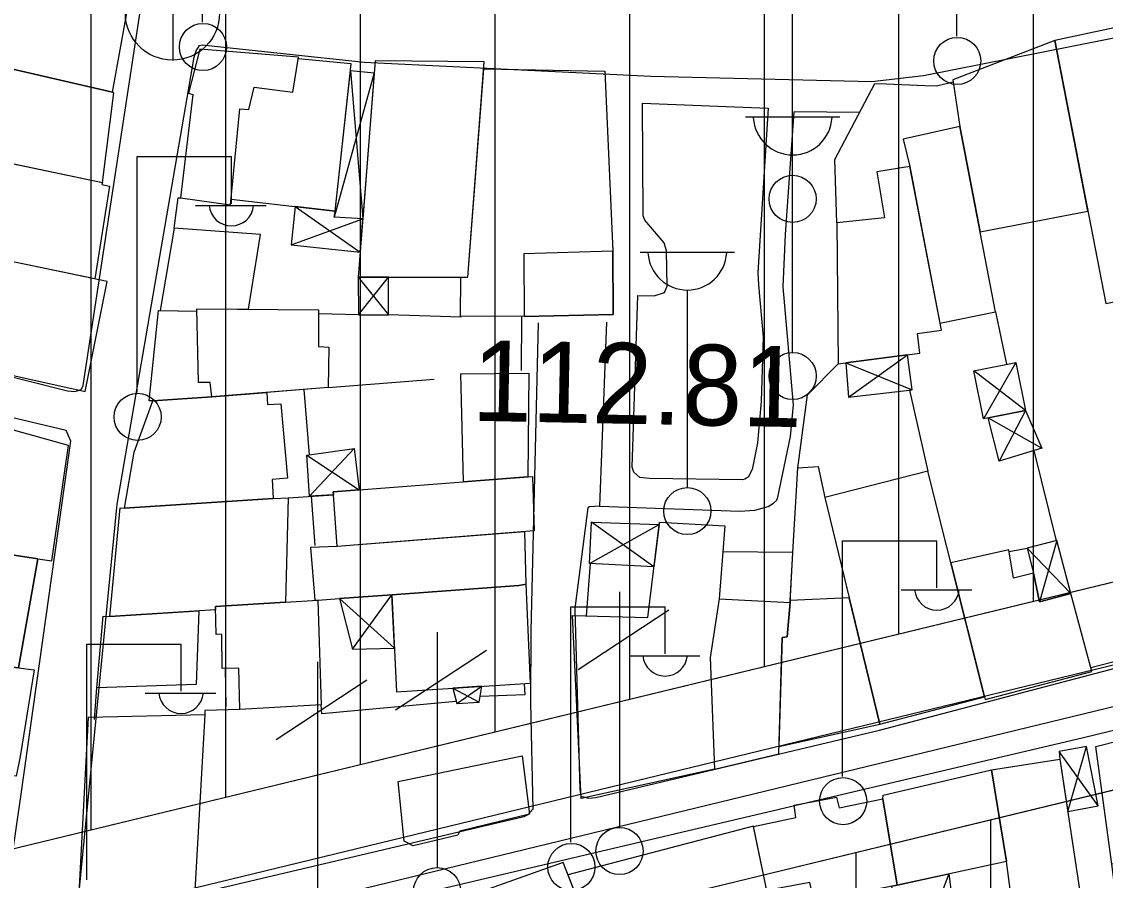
# Model space of a CAD drawing. Extents: x 417997 to 421451, y 4451742 to 4455216.
# Drawn here: x 419569.8 to 419650.3, y 4452954.1 to 4453017.9 of the extents above; entities that cross this region are included whole.
import ezdxf

# ---------------------------------------------------------------- set-up
doc = ezdxf.new("R2010")
doc.units = 0
for name, color, linetype in [('ADAKENARI', 7, 'Continuous'), ('B_Kapi', 7, 'Continuous'), ('B_Mesken', 7, 'Continuous'), ('B_Sundurma', 7, 'Continuous'), ('B_Teras', 7, 'Continuous'), ('KALDIRIM', 7, 'Continuous'), ('O_Park_Bahce', 7, 'Continuous'), ('PL_KON_MEV_350', 7, 'Continuous'), ('S_Cad_Sok_Lambasi', 7, 'Continuous'), ('S_Elektrik_Diregi', 7, 'Continuous'), ('S_Rogar_Kapagi', 7, 'Continuous'), ('S_Telefon_Diregi', 7, 'Continuous'), ('Sinir_Duvar_tek_tarafa_ait', 7, 'Continuous'), ('TR_ORTAYOGUNKONUT', 7, 'Continuous'), ('Y_Kot_Noktasi', 7, 'Continuous'), ('Yol_Kaldirim_kenari_bordurtasi', 7, 'Continuous'), ('Yol_Sose', 7, 'Continuous')]:
    doc.layers.add(name, color=color, linetype=linetype)

msp = doc.modelspace()

# ---------------------------------------------------------------- linework, layer by layer
at = {"layer": 'ADAKENARI'}
for p, q in [((419799.347, 4453012.271), (419560.39, 4452954.317)), ((419799.347, 4453012.271), (419560.39, 4452954.317)), ((419579.136, 4452943.428), (419796.331, 4452996.105)), ((419579.136, 4452943.428), (419796.331, 4452996.105))]:
    msp.add_line(p, q, dxfattribs=at)
at = {"layer": 'B_Kapi'}
msp.add_lwpolyline([(419633.968, 4453013.285), (419636.85, 4453013.166)], dxfattribs=at)
at = {"layer": 'B_Mesken'}
for points in [[(419564.442, 4453022.273), (419563.414, 4453015.71), (419565.201, 4453015.272), (419576.498, 4453012.674), (419577.59, 4453018.692)], [(419646.503, 4453016.496), (419650.304, 4452996.974), (419658.252, 4452998.544), (419654.285, 4453018.171)], [(419640.962, 4453002.278), (419648.972, 4453003.817), (419646.503, 4453016.496), (419638.932, 4453013.594), (419639.458, 4453010.112)], [(419585.311, 4453004.718), (419593.037, 4453003.815), (419594.235, 4453014.762), (419590.299, 4453015.155), (419590.318, 4453015.274), (419582.983, 4453015.86), (419582.142, 4453012.604), (419582.474, 4453012.498), (419581.558, 4453004.809), (419585.269, 4453004.289)], [(419565.201, 4453015.272), (419563.684, 4453008.473), (419575.752, 4453005.964), (419576.603, 4453012.628), (419576.498, 4453012.674)], [(419596.007, 4453014.984), (419594.75, 4452998.927), (419602.894, 4452998.933), (419604.121, 4453014.91)], [(419604.082, 4453014.407), (419613.072, 4453014.223), (419613.663, 4453000.846), (419613.7, 4452996.142), (419607.092, 4452996.005), (419602.362, 4452996.012), (419602.374, 4452998.933), (419602.894, 4452998.933)], [(419637.974, 4452995.509), (419642.101, 4452996.346), (419639.458, 4453010.112), (419635.24, 4453009.169), (419635.746, 4453007.152)], [(419565.633, 4453000.637), (419567.382, 4453007.704), (419575.752, 4453005.964), (419575.721, 4453005.798), (419576.28, 4453005.691), (419575.192, 4452998.799), (419568.271, 4453000.246), (419568.212, 4453000.003)], [(419630.308, 4453002.952), (419630.425, 4452992.48), (419636.485, 4452993.285), (419636.309, 4452994.733), (419638.077, 4452994.972), (419635.746, 4453007.152), (419633.282, 4453006.749), (419633.86, 4453003.338)], [(419586.612, 4452996.534), (419587.509, 4453002.097), (419581.077, 4453002.562), (419580.054, 4452996.451), (419582.766, 4452996.395), (419582.762, 4452996.566)], [(419568.271, 4453000.246), (419566.334, 4452992.224), (419574.466, 4452990.421), (419576.103, 4452998.609)], [(419579.496, 4452989.743), (419579.239, 4452989.744), (419579.91, 4452996.454), (419582.766, 4452996.395), (419582.762, 4452996.566), (419591.806, 4452996.49), (419591.812, 4452993.76), (419592.582, 4452993.728), (419592.526, 4452990.712), (419587.968, 4452990.346), (419583.873, 4452990.018)], [(419607.432, 4452991.79), (419607.36, 4452984.094), (419602.58, 4452983.725), (419602.38, 4452991.747)], [(419570.947, 4452977.998), (419572.003, 4452977.855), (419573.232, 4452986.403), (419559.163, 4452990.321), (419556.97, 4452980.555), (419558.802, 4452980.135), (419558.756, 4452979.821), (419565.464, 4452978.701), (419565.485, 4452978.829), (419570.947, 4452977.998)], [(419583.873, 4452990.018), (419587.968, 4452990.346), (419588.01, 4452989.456), (419589.007, 4452989.515), (419589.502, 4452983.994), (419588.354, 4452983.875), (419588.44, 4452982.472), (419577.401, 4452981.768), (419578.109, 4452985.93), (419579.496, 4452989.743)], [(419627.039, 4452978.455), (419627.408, 4452984.742), (419628.937, 4452984.845), (419629.424, 4452982.551), (419631.23, 4452975.094), (419626.854, 4452974.889)], [(419629.424, 4452982.551), (419633.501, 4452965.715), (419641.292, 4452967.75), (419637.063, 4452984.496)], [(419592.905, 4452982.967), (419594.835, 4452983.126), (419607.708, 4452984.121), (419607.821, 4452980.064), (419593.201, 4452978.908), (419592.916, 4452982.757)], [(419584.156, 4452974.215), (419576.317, 4452973.715), (419577.07, 4452981.785), (419577.401, 4452981.768), (419588.44, 4452982.472), (419589.56, 4452982.531), (419589.351, 4452974.78), (419584.148, 4452974.459)], [(419621.214, 4452962.359), (419611.309, 4452960.189), (419610.675, 4452973.788), (419616.265, 4452973.627), (419617.134, 4452980.719), (419621.999, 4452980.453), (419621.84, 4452978.525), (419621.572, 4452975.018), (419620.91, 4452970.654)], [(419565.464, 4452978.701), (419558.756, 4452979.821), (419557.998, 4452974.644), (419558.592, 4452974.543), (419558.146, 4452971.9), (419558.358, 4452971.864), (419558.315, 4452971.501), (419564.103, 4452970.633), (419567.347, 4452970.146), (419569.515, 4452969.892), (419570.947, 4452977.998), (419565.485, 4452978.829)], [(419593.201, 4452978.908), (419591.212, 4452978.837), (419591.524, 4452974.913), (419591.764, 4452974.928), (419593.358, 4452975.043), (419597.256, 4452975.323), (419606.696, 4452976.002), (419607.235, 4452976.106), (419607.141, 4452980.01)], [(419621.572, 4452975.018), (419620.91, 4452970.654), (419621.214, 4452962.359), (419625.995, 4452963.509), (419626.25, 4452972.149), (419626.612, 4452972.209), (419626.846, 4452974.737), (419627.039, 4452978.455), (419621.84, 4452978.525)], [(419641.292, 4452967.75), (419641.321, 4452967.538), (419649.247, 4452969.61), (419647.692, 4452975.42), (419645.373, 4452974.805), (419644.926, 4452976.938), (419643.441, 4452976.547), (419643.084, 4452978.65), (419638.783, 4452977.685)], [(419597.256, 4452975.323), (419597.595, 4452968.109), (419607.559, 4452968.756), (419607.235, 4452976.106), (419606.696, 4452976.002)], [(419584.148, 4452974.459), (419591.764, 4452974.928), (419591.995, 4452967.139), (419585.966, 4452966.803), (419585.885, 4452969.868), (419584.646, 4452969.855), (419584.624, 4452972.406), (419584.216, 4452972.376)], [(419626.011, 4452964.044), (419633.501, 4452965.715), (419631.23, 4452975.094), (419626.854, 4452974.889), (419626.846, 4452974.737), (419626.612, 4452972.209), (419626.25, 4452972.149)], [(419582.928, 4452974.136), (419582.728, 4452968.65), (419575.329, 4452968.407), (419575.8, 4452973.726), (419576.317, 4452973.715)], [(419558.315, 4452971.501), (419564.103, 4452970.633), (419567.347, 4452970.146), (419569.515, 4452969.892), (419570.678, 4452969.746), (419569.651, 4452963.304), (419569.359, 4452961.846), (419560.017, 4452962.858), (419560.543, 4452966.509), (419557.759, 4452966.871)], [(419574.694, 4452966.206), (419573.941, 4452952.217), (419582.605, 4452952.476), (419583.384, 4452966.409)], [(419659.199, 4452953.688), (419659.419, 4452952.324), (419651.386, 4452950.242), (419650.743, 4452955.308), (419649.557, 4452964.06), (419657.289, 4452965.993)], [(419597.73, 4452961.453), (419606.925, 4452963.356), (419607.486, 4452959.015), (419602.305, 4452957.755), (419602.152, 4452957.453), (419598.834, 4452956.657), (419598.169, 4452957.007)], [(419641.815, 4452962.31), (419646.892, 4452963.1), (419648.813, 4452950.305), (419643.721, 4452949.53), (419642.925, 4452955.505)], [(419633.743, 4452960.154), (419633.759, 4452960.425), (419641.815, 4452962.31), (419642.925, 4452955.505), (419634.794, 4452953.756)], [(419624.132, 4452958.106), (419627.275, 4452958.779), (419627.142, 4452959.684), (419630.301, 4452960.296), (419630.479, 4452959.481), (419633.743, 4452960.154), (419634.794, 4452953.756), (419628.635, 4452952.497), (419628.315, 4452953.953), (419624.961, 4452953.326), (419624.946, 4452953.457), (419625.075, 4452953.569)], [(419614.362, 4452944.261), (419625.075, 4452953.569), (419624.125, 4452958.138), (419610.34, 4452954.514)], [(419606.641, 4452941.201), (419610.673, 4452942.233), (419612.106, 4452942.08), (419614.362, 4452944.261), (419609.978, 4452955.438), (419602.248, 4452952.688)]]:
    msp.add_lwpolyline(points, close=True, dxfattribs=at)
at = {"layer": 'B_Sundurma'}
for p, q in [((419595.937, 4453014.098), (419592.976, 4453003.387)), ((419594.181, 4453014.265), (419595.09, 4453003.264)), ((419590.067, 4453004.163), (419594.894, 4453000.767)), ((419589.785, 4453001.321), (419595.09, 4453003.264)), ((419594.75, 4452998.927), (419596.998, 4452996.11)), ((419594.786, 4452996.129), (419597.003, 4452998.929)), ((419631.192, 4452990.013), (419635.555, 4452993.161)), ((419630.973, 4452992.553), (419635.916, 4452990.549)), ((419643.611, 4452992.588), (419641.202, 4452988.389)), ((419644.331, 4452989.019), (419640.483, 4452991.957)), ((419644.331, 4452989.019), (419642.379, 4452985.241)), ((419641.55, 4452988.459), (419645.549, 4452986.218)), ((419591.15, 4452982.638), (419594.463, 4452986.187)), ((419590.933, 4452985.694), (419594.835, 4452983.126)), ((419611.928, 4452977.638), (419617.113, 4452980.54)), ((419616.726, 4452977.388), (419612.089, 4452980.723)), ((419646.66, 4452979.355), (419645.373, 4452974.805)), ((419647.692, 4452975.42), (419644.447, 4452978.784)), ((419594.345, 4452971.274), (419597.256, 4452975.323)), ((419593.358, 4452975.043), (419597.442, 4452971.363)), ((419601.777, 4452968.38), (419603.742, 4452967.348)), ((419602.076, 4452967.245), (419603.95, 4452968.522)), ((419647.476, 4452959.211), (419648.87, 4452964.048)), ((419649.734, 4452959.63), (419646.824, 4452963.674)), ((419638.622, 4452954.579), (419635.659, 4452946.729))]:
    msp.add_line(p, q, dxfattribs=at)
for points in [[(419594.181, 4453014.265), (419595.937, 4453014.098), (419595.09, 4453003.264), (419592.976, 4453003.387), (419593.037, 4453003.815)], [(419593.037, 4453003.815), (419590.067, 4453004.163), (419589.785, 4453001.321), (419594.894, 4453000.767), (419595.09, 4453003.264), (419592.976, 4453003.387)], [(419594.75, 4452998.927), (419594.786, 4452996.129), (419596.998, 4452996.11), (419597.003, 4452998.929)], [(419630.973, 4452992.553), (419631.192, 4452990.013), (419635.916, 4452990.549), (419635.555, 4452993.161)], [(419643.611, 4452992.588), (419644.331, 4452989.019), (419641.202, 4452988.389), (419640.483, 4452991.957)], [(419642.379, 4452985.241), (419641.55, 4452988.459), (419644.331, 4452989.019), (419645.549, 4452986.218)], [(419591.15, 4452982.638), (419590.933, 4452985.694), (419594.463, 4452986.187), (419594.835, 4452983.126), (419592.905, 4452982.967), (419592.916, 4452982.757)], [(419616.726, 4452977.388), (419611.928, 4452977.638), (419612.089, 4452980.723), (419617.113, 4452980.54)], [(419647.692, 4452975.42), (419646.66, 4452979.355), (419644.447, 4452978.784), (419644.926, 4452976.938), (419645.373, 4452974.805)], [(419593.358, 4452975.043), (419594.345, 4452971.274), (419597.442, 4452971.363), (419597.256, 4452975.323)], [(419601.777, 4452968.38), (419602.076, 4452967.245), (419603.742, 4452967.348), (419603.95, 4452968.522)], [(419647.476, 4452959.211), (419649.734, 4452959.63), (419648.87, 4452964.048), (419646.824, 4452963.674), (419646.892, 4452963.1)], [(419635.25, 4452947.383), (419634.401, 4452953.676), (419634.794, 4452953.756), (419638.622, 4452954.579), (419639.562, 4452947.448), (419635.659, 4452946.729), (419635.518, 4452947.469)]]:
    msp.add_lwpolyline(points, close=True, dxfattribs=at)
at = {"layer": 'B_Teras'}
for points in [[(419581.558, 4453004.809), (419585.269, 4453004.289), (419585.957, 4453011.436), (419586.621, 4453011.375), (419587.035, 4453013.048), (419589.901, 4453012.666), (419590.318, 4453015.274), (419582.983, 4453015.86), (419582.142, 4453012.604), (419582.474, 4453012.498)], [(419607.053, 4453000.654), (419607.092, 4452996.005), (419613.7, 4452996.142), (419613.663, 4453000.846)], [(419582.762, 4452996.566), (419591.806, 4452996.49), (419591.812, 4452993.76), (419592.582, 4452993.728), (419592.526, 4452990.712), (419583.873, 4452990.018), (419583.771, 4452991.089), (419582.88, 4452991.091)], [(419565.485, 4452978.829), (419570.947, 4452977.998), (419569.515, 4452969.892), (419567.347, 4452970.146), (419564.103, 4452970.633)], [(419621.84, 4452978.525), (419621.572, 4452975.018), (419626.846, 4452974.737), (419627.039, 4452978.455)], [(419649.557, 4452964.06), (419657.289, 4452965.993), (419659.199, 4452953.688), (419656.256, 4452953.05), (419655.637, 4452956.407), (419650.743, 4452955.308)]]:
    msp.add_lwpolyline(points, close=True, dxfattribs=at)
at = {"layer": 'KALDIRIM'}
for p, q in [((419680.821, 4452977.351), (419561.339, 4452948.373)), ((419680.821, 4452977.351), (419561.339, 4452948.373)), ((419682.01, 4452974.552), (419579.611, 4452949.717)), ((419682.01, 4452974.552), (419579.611, 4452949.717))]:
    msp.add_line(p, q, dxfattribs=at)
at = {"layer": 'O_Park_Bahce'}
msp.add_lwpolyline([(419615.68, 4452984.035), (419615.226, 4452984.43), (419615.106, 4452984.794), (419615.528, 4452997.553), (419616.741, 4452997.536), (419617.501, 4452997.792), (419617.7, 4452998.247), (419617.663, 4453000.868), (419617.483, 4453001.46), (419616.047, 4453003.144), (419615.927, 4453003.478), (419615.879, 4453011.859), (419625.224, 4453011.479), (419624.455, 4452999.266), (419624.497, 4452998.356), (419624.833, 4452994.461), (419624.696, 4452989.672), (419624.413, 4452986.611), (419624.027, 4452984.642), (419623.737, 4452984.067), (419623.478, 4452983.915), (419623.311, 4452983.855), (419616.393, 4452983.958)], close=True, dxfattribs=at)
at = {"layer": 'PL_KON_MEV_350'}
msp.add_lwpolyline([(419823.627, 4453240.148), (419822.565, 4453223.702), (419795.483, 4453226.221), (419799.027, 4453156.869), (419756.504, 4453159.4), (419758.023, 4453124.471), (419816.158, 4453124.471), (419809.709, 4453024.608), (419799.347, 4453012.271), (419707.401, 4453034.871), (419706.895, 4453052.588), (419682.596, 4453052.082), (419684.115, 4453033.858), (419707.401, 4453034.871), (419799.347, 4453012.271), (419560.39, 4452954.317), (419542.266, 4452957.376), (419468.571, 4453004.865), (419464.929, 4453019.074), (419512.36, 4453106.601), (419622.453, 4453235.699), (419667.916, 4453224.196), (419710.945, 4453222.677), (419709.932, 4453261.656)], dxfattribs=at)
msp.add_lwpolyline([(419796.331, 4452996.105), (419805.412, 4452988.482), (419786.294, 4452689.029), (419775.978, 4452676.538), (419568.876, 4452622.815), (419561.752, 4452629.972), (419581.871, 4452706.077), (419635.792, 4452719.454), (419637.405, 4452760.32), (419700.317, 4452851.73), (419754.087, 4452844.74), (419741.182, 4452876.464), (419703.543, 4452885.605), (419700.317, 4452851.73), (419637.405, 4452760.32), (419580.562, 4452749.662), (419577.387, 4452855.396), (419570.344, 4452931.114), (419579.136, 4452943.428)], close=True, dxfattribs=at)
at = {"layer": 'S_Cad_Sok_Lambasi'}
for p, q in [((419627.029, 4453006.489), (419627.029, 4453021.165)), ((419623.531, 4453010.829), (419630.531, 4453010.829)), ((419627.031, 4452993.328), (419627.031, 4453008.004)), ((419615.708, 4453000.789), (419622.708, 4453000.789)), ((419619.208, 4452983.289), (419619.208, 4452997.964))]:
    msp.add_line(p, q, dxfattribs=at)
for centre in [(419627.029, 4453004.739), (419627.031, 4452991.578), (419619.208, 4452981.539)]:
    msp.add_circle(centre, 1.75, dxfattribs=at)
for centre in [(419627.031, 4453010.933), (419619.208, 4453000.893)]:
    msp.add_arc(centre, 2.929, 183.298, 356.90719, dxfattribs=at)
at = {"layer": 'S_Elektrik_Diregi'}
for p, q in [((419583.187, 4453017.86), (419583.187, 4453035.36)), ((419639.222, 4453016.821), (419639.222, 4453034.321)), ((419578.332, 4452990.376), (419578.332, 4453007.876)), ((419578.332, 4453007.876), (419585.332, 4453007.876)), ((419585.332, 4453004.376), (419585.332, 4453007.876)), ((419582.672, 4453004.236), (419587.922, 4453004.236)), ((419630.744, 4452961.826), (419630.744, 4452979.326)), ((419630.744, 4452979.326), (419637.744, 4452979.326)), ((419637.744, 4452975.826), (419637.744, 4452979.326)), ((419635.084, 4452975.686), (419640.334, 4452975.686)), ((419610.558, 4452956.929), (419610.558, 4452974.429)), ((419610.558, 4452974.429), (419617.558, 4452974.429)), ((419617.558, 4452970.929), (419617.558, 4452974.429)), ((419574.599, 4452954.147), (419574.599, 4452971.648)), ((419574.599, 4452971.648), (419581.599, 4452971.648)), ((419581.599, 4452968.148), (419581.599, 4452971.648)), ((419614.898, 4452970.789), (419620.148, 4452970.789)), ((419578.939, 4452968.008), (419584.189, 4452968.008))]:
    msp.add_line(p, q, dxfattribs=at)
for centre in [(419583.223, 4453016.024), (419639.258, 4453014.986), (419578.368, 4452988.541), (419630.78, 4452959.99), (419610.594, 4452955.093)]:
    msp.add_circle(centre, 1.75, dxfattribs=at)
for centre in [(419585.333, 4453004.389), (419637.745, 4452975.839), (419617.559, 4452970.942), (419581.6, 4452968.16)]:
    msp.add_arc(centre, 1.658, 184.83843, 355.14641, dxfattribs=at)
at = {"layer": 'S_Rogar_Kapagi'}
msp.add_line((419581.01, 4453015.02), (419581.01, 4453022.02), dxfattribs=at)
msp.add_circle((419580.957, 4453018.549), 3.5, dxfattribs=at)
at = {"layer": 'S_Telefon_Diregi'}
for p, q in [((419614.204, 4452958.034), (419614.204, 4452975.534)), ((419611.089, 4452969.759), (419617.844, 4452974.204)), ((419600.653, 4452955.046), (419600.653, 4452972.546)), ((419597.538, 4452966.771), (419604.293, 4452971.216)), ((419591.767, 4452952.843), (419591.767, 4452970.343)), ((419588.652, 4452964.568), (419595.407, 4452969.013))]:
    msp.add_line(p, q, dxfattribs=at)
for centre in [(419614.169, 4452956.284), (419600.618, 4452953.296)]:
    msp.add_circle(centre, 1.754, dxfattribs=at)
at = {"layer": 'Sinir_Duvar_tek_tarafa_ait'}
for points in [[(419630.308, 4453002.952), (419630.173, 4453007.662), (419633.132, 4453013.32), (419633.968, 4453013.285)], [(419636.85, 4453013.166), (419637.71, 4453013.13)], [(419637.71, 4453013.13), (419638.956, 4453013.439)], [(419581.077, 4453002.562), (419581.372, 4453004.817), (419581.558, 4453004.809)], [(419594.786, 4452996.129), (419591.806, 4452996.209)], [(419642.101, 4452996.346), (419642.911, 4452992.447)], [(419602.417, 4452995.94), (419596.998, 4452996.11)], [(419606.889, 4452996.005), (419606.873, 4452991.986)], [(419627.408, 4452984.742), (419628.123, 4452990.189), (419630.425, 4452992.48)], [(419592.526, 4452990.712), (419600.403, 4452991.353)], [(419590.71, 4452990.566), (419591.11, 4452985.719)], [(419635.712, 4452990.526), (419637.063, 4452984.496)], [(419644.941, 4452986.031), (419646.613, 4452979.342)], [(419589.56, 4452982.531), (419592.916, 4452982.757)], [(419591.551, 4452978.981), (419591.294, 4452982.648)], [(419643.105, 4452978.528), (419644.447, 4452978.784)], [(419611.716, 4452973.758), (419612.017, 4452977.634)], [(419651.49, 4452970.484), (419649.174, 4452969.883)], [(419584.944, 4452967.023), (419584.889, 4452969.857)], [(419575.176, 4452966.052), (419575.329, 4452968.407)], [(419607.086, 4452968.725), (419607.14, 4452967.879), (419603.814, 4452967.753)], [(419602.04, 4452967.384), (419592.046, 4452966.485), (419591.995, 4452967.139)], [(419585.966, 4452966.803), (419583.365, 4452966.726), (419583.372, 4452966.409)]]:
    msp.add_lwpolyline(points, dxfattribs=at)
at = {"layer": 'TR_ORTAYOGUNKONUT'}
for p, q in [((419644.929, 4452974.82), (419644.929, 4453230.012)), ((419644.929, 4452974.82), (419644.929, 4453230.012)), ((419584.929, 4452960.268), (419584.929, 4453191.697)), ((419584.929, 4452960.268), (419584.929, 4453191.697)), ((419574.929, 4452957.843), (419574.929, 4453179.971)), ((419574.929, 4452957.843), (419574.929, 4453179.971)), ((419634.929, 4452972.395), (419634.929, 4453076.563)), ((419634.929, 4452972.395), (419634.929, 4453076.563)), ((419594.929, 4452962.693), (419594.929, 4453075.837)), ((419594.929, 4452962.693), (419594.929, 4453075.837)), ((419604.929, 4452965.119), (419604.929, 4453068.164)), ((419604.929, 4452965.119), (419604.929, 4453068.164)), ((419624.929, 4452969.969), (419624.929, 4453068.401)), ((419624.929, 4452969.969), (419624.929, 4453068.401)), ((419614.929, 4452967.544), (419614.929, 4453066.195)), ((419614.929, 4452967.544), (419614.929, 4453066.195)), ((419641.752, 4452908.324), (419641.752, 4452958.615)), ((419641.752, 4452908.324), (419641.752, 4452958.615)), ((419631.752, 4452905.964), (419631.752, 4452956.189)), ((419631.752, 4452905.964), (419631.752, 4452956.189))]:
    msp.add_line(p, q, dxfattribs=at)
at = {"layer": 'Yol_Kaldirim_kenari_bordurtasi'}
for points in [[(419612.675, 4452981.911), (419623.111, 4452981.528), (419624.219, 4452981.617), (419625.206, 4452981.888), (419625.616, 4452982.13), (419625.844, 4452982.357), (419625.921, 4452982.569), (419626.861, 4452987.083), (419627.097, 4452989.446), (419626.322, 4452998.191), (419626.501, 4453002.085), (419627.15, 4453011.203)], [(419632.005, 4453011.164), (419627.15, 4453011.203)]]:
    msp.add_lwpolyline(points, dxfattribs=at)
at = {"layer": 'Yol_Sose'}
for points in [[(419534.544, 4453001.367), (419554.274, 4452995.219), (419573.164, 4452990.474), (419573.695, 4452990.428), (419574.059, 4452990.518), (419574.211, 4452990.609), (419574.333, 4452990.866), (419578.567, 4453018.625), (419578.553, 4453019.08), (419578.433, 4453019.398), (419578.176, 4453019.58), (419540.781, 4453031.695), (419540.554, 4453031.68), (419540.341, 4453031.559), (419540.341, 4453031.559), (419534.253, 4453002.16), (419534.268, 4453001.918), (419534.312, 4453001.676)], [(419608.123, 4452995.532), (419607.592, 4452972.625), (419607.545, 4452967.33), (419607.73, 4452959.401), (419607.365, 4452958.978), (419607.062, 4452958.827), (419575.439, 4452951.379), (419574.591, 4452951.471), (419574.259, 4452951.684), (419574.049, 4452952.289), (419574.021, 4452953.258), (419576.844, 4452982.062), (419582.559, 4453015.264), (419582.712, 4453015.749), (419582.956, 4453016.143), (419583.154, 4453016.188), (419595.198, 4453014.894), (419616.501, 4453013.857), (419632.919, 4453013.465), (419636.744, 4453013.913), (419663.045, 4453019.114), (419687.217, 4453024.243)], [(419613.19, 4452995.589), (419612.675, 4452981.911), (419611.932, 4452981.867), (419611.81, 4452981.776), (419610.876, 4452974.507), (419610.86, 4452974.249), (419611.225, 4452960.858), (419611.299, 4452960.388), (419611.345, 4452960.343), (419611.496, 4452960.312), (419611.86, 4452960.221), (419612.421, 4452960.25), (419633.471, 4452965.257), (419662.765, 4452972.975), (419686.738, 4452979.245)], [(419545.607, 4452951.259), (419544.285, 4452940.982), (419544.373, 4452940.209), (419544.585, 4452939.997), (419551.671, 4452938.469), (419564.871, 4452934.31), (419565.416, 4452934.219), (419565.78, 4452934.354), (419565.978, 4452934.793), (419569.687, 4452960.334), (419573.414, 4452986.745), (419573.052, 4452987.533), (419552.115, 4452992.512), (419551.294, 4452992.09), (419551.142, 4452991.787), (419548.005, 4452969.617)], [(419570.036, 4452933.437), (419572.336, 4452946.098), (419572.412, 4452946.249), (419572.762, 4452946.687), (419573.142, 4452946.944), (419648.634, 4452964.71), (419686.682, 4452973.984)]]:
    msp.add_lwpolyline(points, dxfattribs=at)

# ---------------------------------------------------------------- texts
at = {"layer": 'Y_Kot_Noktasi'}
msp.add_text('112.81 ', height=6, rotation=358.87031, dxfattribs=at).set_placement((419603.165, 4452988.255))

doc.saveas('drawing.dxf')
